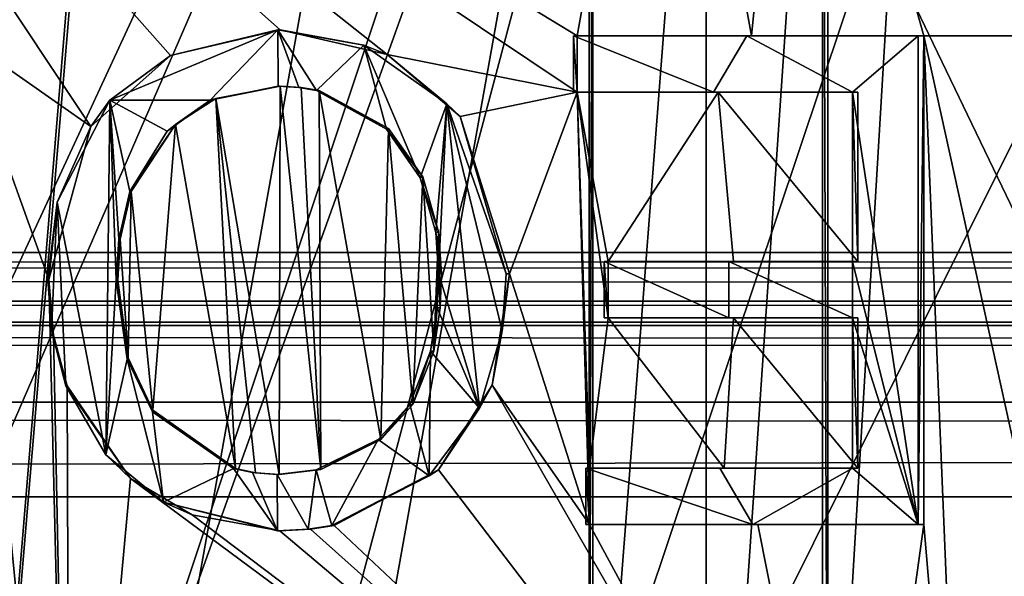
# Model space of a CAD drawing. Header units: millimetres. Extents: x -114 to 114, y -36 to 48.
# Tile 962 of 1056: x -70.18 to -68.17, y 34.84 to 35.98. Entities that reach past the tile are written whole.
import ezdxf

# ---------------------------------------------------------------- set-up
doc = ezdxf.new("R2010")
doc.units = ezdxf.units.MM
doc.header["$LTSCALE"] = 65.185185
for name, color, linetype in [('1', 7, 'CONTINUOUS'), ('1064', 7, 'CONTINUOUS'), ('1073', 7, 'CONTINUOUS'), ('1074', 7, 'CONTINUOUS'), ('1084', 7, 'CONTINUOUS'), ('1108', 7, 'CONTINUOUS'), ('1109', 7, 'CONTINUOUS'), ('1127', 7, 'CONTINUOUS'), ('1131', 7, 'CONTINUOUS'), ('1132', 7, 'CONTINUOUS'), ('1162', 7, 'CONTINUOUS'), ('1192', 7, 'CONTINUOUS'), ('1193', 7, 'CONTINUOUS'), ('1197', 7, 'CONTINUOUS'), ('1209', 7, 'CONTINUOUS'), ('1210', 7, 'CONTINUOUS'), ('1211', 7, 'CONTINUOUS'), ('1249', 7, 'CONTINUOUS'), ('1259', 7, 'CONTINUOUS'), ('1276', 7, 'CONTINUOUS'), ('1287', 7, 'CONTINUOUS'), ('1313', 7, 'CONTINUOUS'), ('1314', 7, 'CONTINUOUS'), ('1316', 7, 'CONTINUOUS'), ('1334', 7, 'CONTINUOUS'), ('1368', 7, 'CONTINUOUS'), ('1370', 7, 'CONTINUOUS'), ('1409', 7, 'CONTINUOUS'), ('1421', 7, 'CONTINUOUS'), ('1440', 7, 'CONTINUOUS'), ('1441', 7, 'CONTINUOUS'), ('1460', 7, 'CONTINUOUS'), ('1714', 7, 'CONTINUOUS'), ('18', 7, 'CONTINUOUS'), ('1921', 7, 'CONTINUOUS'), ('2', 7, 'CONTINUOUS'), ('23', 7, 'CONTINUOUS'), ('308', 7, 'CONTINUOUS'), ('315', 7, 'CONTINUOUS'), ('5', 7, 'CONTINUOUS'), ('933', 7, 'CONTINUOUS'), ('934', 7, 'CONTINUOUS'), ('950', 7, 'CONTINUOUS')]:
    doc.layers.add(name, color=color, linetype=linetype)

msp = doc.modelspace()

# ---------------------------------------------------------------- linework, layer by layer
at = {"layer": '1', "linetype": 'CONTINUOUS'}
for points in [[(-113, 35, 80), (113, 35, 80), (-110.5, 33.5, 80), (-113, 35, 80)], [(-110.5, 33.5, 80), (113, 35, 80), (-54, 33.5, 80), (-110.5, 33.5, 80)]]:
    msp.add_3dface(points, dxfattribs=at)
at = {"layer": '1064', "color": 9, "linetype": 'CONTINUOUS'}
for points in [[(-69.0168, 34.9432, 244.8519), (-69.0247, 34.9432, 244.8127), (-69.0247, 35.0586, 244.8127), (-69.0168, 34.9432, 244.8519)], [(-69.0168, 35.0586, 244.8519), (-69.0168, 34.9432, 244.8519), (-69.0247, 35.0586, 244.8127), (-69.0168, 35.0586, 244.8519)]]:
    msp.add_3dface(points, dxfattribs=at)
at = {"layer": '1073', "color": 9, "linetype": 'CONTINUOUS'}
for points in [[(-69.6537, 35.8407, 244.9118), (-69.7924, 35.8115, 244.9264), (-69.6492, 35.8407, 244.9516), (-69.6537, 35.8407, 244.9118)], [(-69.6492, 35.8407, 244.9516), (-69.7924, 35.8115, 244.9264), (-69.7809, 35.815, 244.9654), (-69.6492, 35.8407, 244.9516)], [(-69.7924, 35.8115, 244.9264), (-69.8806, 35.7487, 244.9342), (-69.8633, 35.762, 244.9729), (-69.7924, 35.8115, 244.9264)], [(-69.7809, 35.815, 244.9654), (-69.7924, 35.8115, 244.9264), (-69.8633, 35.762, 244.9729), (-69.7809, 35.815, 244.9654)], [(-69.9569, 35.6251, 244.9402), (-69.954, 35.6251, 244.9801), (-69.8633, 35.762, 244.9729), (-69.9569, 35.6251, 244.9402)], [(-69.8806, 35.7487, 244.9342), (-69.9569, 35.6251, 244.9402), (-69.8633, 35.762, 244.9729), (-69.8806, 35.7487, 244.9342)]]:
    msp.add_3dface(points, dxfattribs=at)
at = {"layer": '1074', "color": 9, "linetype": 'CONTINUOUS'}
for points in [[(-69.954, 35.6251, 244.9801), (-69.9569, 35.6251, 244.9402), (-69.9795, 35.5277, 244.9418), (-69.954, 35.6251, 244.9801)], [(-69.9767, 35.5277, 244.9817), (-69.954, 35.6251, 244.9801), (-69.9795, 35.5277, 244.9418), (-69.9767, 35.5277, 244.9817)], [(-69.9817, 35.4438, 244.9821), (-69.9767, 35.5277, 244.9817), (-69.9845, 35.4438, 244.9422), (-69.9817, 35.4438, 244.9821)], [(-69.9845, 35.4438, 244.9422), (-69.9767, 35.5277, 244.9817), (-69.9795, 35.5277, 244.9418), (-69.9845, 35.4438, 244.9422)]]:
    msp.add_3dface(points, dxfattribs=at)
at = {"layer": '1084', "color": 9, "linetype": 'CONTINUOUS'}
for points in [[(-68.695, 35.9432, 244.7384), (-69.0497, 35.9432, 244.8177), (-68.7632, 35.8279, 244.755), (-68.695, 35.9432, 244.7384)], [(-68.7632, 35.8279, 244.755), (-69.0497, 35.9432, 244.8177), (-69.0497, 35.8279, 244.8177), (-68.7632, 35.8279, 244.755)], [(-68.4794, 35.8279, 244.6811), (-68.695, 35.9432, 244.7384), (-68.7632, 35.8279, 244.755), (-68.4794, 35.8279, 244.6811)], [(-68.695, 35.9432, 244.7384), (-68.4794, 35.8279, 244.6811), (-68.3447, 35.9432, 244.6419), (-68.695, 35.9432, 244.7384)], [(-68.3447, 35.9432, 244.6419), (-68.4794, 35.8279, 244.6811), (-68.3447, 34.9432, 244.6419), (-68.3447, 35.9432, 244.6419)], [(-68.4794, 35.8279, 244.6811), (-68.4794, 35.4817, 244.6811), (-68.3447, 34.9432, 244.6419), (-68.4794, 35.8279, 244.6811)], [(-68.9872, 35.3663, 244.805), (-68.7322, 35.3663, 244.7475), (-68.9872, 35.4817, 244.805), (-68.9872, 35.3663, 244.805)], [(-68.9872, 35.4817, 244.805), (-68.7322, 35.3663, 244.7475), (-68.7322, 35.4817, 244.7475), (-68.9872, 35.4817, 244.805)], [(-68.4794, 35.3663, 244.6811), (-68.4794, 35.4817, 244.6811), (-68.7322, 35.4817, 244.7475), (-68.4794, 35.3663, 244.6811)], [(-68.7322, 35.3663, 244.7475), (-68.4794, 35.3663, 244.6811), (-68.7322, 35.4817, 244.7475), (-68.7322, 35.3663, 244.7475)], [(-68.3447, 34.9432, 244.6419), (-68.4794, 35.4817, 244.6811), (-68.4794, 35.3663, 244.6811), (-68.3447, 34.9432, 244.6419)], [(-68.4794, 35.0586, 244.6811), (-68.3447, 34.9432, 244.6419), (-68.4794, 35.3663, 244.6811), (-68.4794, 35.0586, 244.6811)], [(-69.0247, 35.0586, 244.8127), (-69.0247, 34.9432, 244.8127), (-68.6827, 34.9432, 244.7353), (-69.0247, 35.0586, 244.8127)], [(-69.0247, 35.0586, 244.8127), (-68.6827, 34.9432, 244.7353), (-68.7508, 35.0586, 244.752), (-69.0247, 35.0586, 244.8127)], [(-68.7508, 35.0586, 244.752), (-68.6827, 34.9432, 244.7353), (-68.4794, 35.0586, 244.6811), (-68.7508, 35.0586, 244.752)], [(-68.6827, 34.9432, 244.7353), (-68.3447, 34.9432, 244.6419), (-68.4794, 35.0586, 244.6811), (-68.6827, 34.9432, 244.7353)]]:
    msp.add_3dface(points, dxfattribs=at)
at = {"layer": '1108', "color": 9, "linetype": 'CONTINUOUS'}
for points in [[(-68.7632, 35.8279, 244.755), (-69.0497, 35.8279, 244.8177), (-69.0419, 35.8279, 244.8569), (-68.7632, 35.8279, 244.755)], [(-68.7539, 35.8279, 244.7939), (-68.7632, 35.8279, 244.755), (-69.0419, 35.8279, 244.8569), (-68.7539, 35.8279, 244.7939)], [(-68.4794, 35.8279, 244.6811), (-68.7632, 35.8279, 244.755), (-68.7539, 35.8279, 244.7939), (-68.4794, 35.8279, 244.6811)], [(-68.4685, 35.8279, 244.7196), (-68.4794, 35.8279, 244.6811), (-68.7539, 35.8279, 244.7939), (-68.4685, 35.8279, 244.7196)]]:
    msp.add_3dface(points, dxfattribs=at)
at = {"layer": '1109', "color": 9, "linetype": 'CONTINUOUS'}
for points in [[(-68.4794, 35.0586, 244.6811), (-68.4794, 35.3663, 244.6811), (-68.4685, 35.0586, 244.7196), (-68.4794, 35.0586, 244.6811)], [(-68.4685, 35.0586, 244.7196), (-68.4794, 35.3663, 244.6811), (-68.4685, 35.3663, 244.7196), (-68.4685, 35.0586, 244.7196)]]:
    msp.add_3dface(points, dxfattribs=at)
at = {"layer": '1127', "color": 9, "linetype": 'CONTINUOUS'}
for points in [[(-68.8649, 36.9321, 244.8196), (-70.9208, 37.086, 244.9882), (-69.0419, 35.9432, 244.8569), (-68.8649, 36.9321, 244.8196)], [(-70.9208, 37.086, 244.9882), (-70.3018, 35.9432, 244.9974), (-70.0368, 35.7576, 244.9857), (-70.9208, 37.086, 244.9882)], [(-70.9208, 37.086, 244.9882), (-69.0419, 35.8279, 244.8569), (-69.0419, 35.9432, 244.8569), (-70.9208, 37.086, 244.9882)], [(-69.0419, 35.8279, 244.8569), (-70.9208, 37.086, 244.9882), (-69.4305, 35.905, 244.9234), (-69.0419, 35.8279, 244.8569)], [(-69.4305, 35.905, 244.9234), (-70.9208, 37.086, 244.9882), (-69.6498, 35.9561, 244.9517), (-69.4305, 35.905, 244.9234)], [(-69.6498, 35.9561, 244.9517), (-70.9208, 37.086, 244.9882), (-69.8737, 35.9031, 244.9738), (-69.6498, 35.9561, 244.9517)], [(-69.8737, 35.9031, 244.9738), (-70.9208, 37.086, 244.9882), (-70.0368, 35.7576, 244.9857), (-69.8737, 35.9031, 244.9738)], [(-68.6854, 35.9432, 244.7772), (-68.8649, 36.9321, 244.8196), (-69.0419, 35.9432, 244.8569), (-68.6854, 35.9432, 244.7772)], [(-68.5947, 36.8697, 244.754), (-68.8649, 36.9321, 244.8196), (-68.6854, 35.9432, 244.7772), (-68.5947, 36.8697, 244.754)], [(-68.3331, 35.9432, 244.6802), (-68.5947, 36.8697, 244.754), (-68.6854, 35.9432, 244.7772), (-68.3331, 35.9432, 244.6802)], [(-68.0952, 36.7103, 244.604), (-68.5947, 36.8697, 244.754), (-68.1133, 35.9432, 244.6101), (-68.0952, 36.7103, 244.604)], [(-68.5947, 36.8697, 244.754), (-68.3331, 35.9432, 244.6802), (-68.1133, 35.9432, 244.6101), (-68.5947, 36.8697, 244.754)], [(-70.3018, 35.9432, 244.9974), (-70.3018, 34.9432, 244.9974), (-70.0792, 33.6858, 244.9882), (-70.3018, 35.9432, 244.9974)], [(-70.3018, 35.9432, 244.9974), (-70.0792, 33.6858, 244.9882), (-70.1225, 35.4448, 244.9905), (-70.3018, 35.9432, 244.9974)], [(-70.0368, 35.7576, 244.9857), (-70.3018, 35.9432, 244.9974), (-70.1225, 35.4448, 244.9905), (-70.0368, 35.7576, 244.9857)], [(-68.2537, 34.0051, 244.6557), (-68.1133, 34.9432, 244.6101), (-68.3331, 35.9432, 244.6802), (-68.2537, 34.0051, 244.6557)], [(-68.3331, 35.9432, 244.6802), (-68.1133, 34.9432, 244.6101), (-68.1133, 35.9432, 244.6101), (-68.3331, 35.9432, 244.6802)], [(-68.3331, 34.9432, 244.6802), (-68.2537, 34.0051, 244.6557), (-68.3331, 35.9432, 244.6802), (-68.3331, 34.9432, 244.6802)], [(-69.2813, 35.7781, 244.9003), (-69.0419, 35.8279, 244.8569), (-69.4305, 35.905, 244.9234), (-69.2813, 35.7781, 244.9003)], [(-69.1805, 35.4565, 244.883), (-69.0419, 35.8279, 244.8569), (-69.2813, 35.7781, 244.9003), (-69.1805, 35.4565, 244.883)], [(-69.1805, 35.4565, 244.883), (-69.0168, 34.9432, 244.8519), (-69.0419, 35.8279, 244.8569), (-69.1805, 35.4565, 244.883)], [(-69.0168, 34.9432, 244.8519), (-69.0168, 35.0586, 244.8519), (-69.0419, 35.8279, 244.8569), (-69.0168, 34.9432, 244.8519)], [(-69.0419, 35.8279, 244.8569), (-69.0168, 35.0586, 244.8519), (-68.9791, 35.3663, 244.8442), (-69.0419, 35.8279, 244.8569)], [(-68.7539, 35.8279, 244.7939), (-69.0419, 35.8279, 244.8569), (-68.9791, 35.4817, 244.8442), (-68.7539, 35.8279, 244.7939)], [(-68.9791, 35.4817, 244.8442), (-69.0419, 35.8279, 244.8569), (-68.9791, 35.3663, 244.8442), (-68.9791, 35.4817, 244.8442)], [(-68.7227, 35.4817, 244.7864), (-68.7539, 35.8279, 244.7939), (-68.9791, 35.4817, 244.8442), (-68.7227, 35.4817, 244.7864)], [(-68.4685, 35.4817, 244.7196), (-68.4685, 35.8279, 244.7196), (-68.7539, 35.8279, 244.7939), (-68.4685, 35.4817, 244.7196)], [(-68.4685, 35.4817, 244.7196), (-68.7539, 35.8279, 244.7939), (-68.7227, 35.4817, 244.7864), (-68.4685, 35.4817, 244.7196)], [(-69.1805, 35.4565, 244.883), (-69.216, 35.2286, 244.8893), (-69.0168, 34.9432, 244.8519), (-69.1805, 35.4565, 244.883)], [(-70.1225, 35.4448, 244.9905), (-70.0792, 33.6858, 244.9882), (-70.1131, 35.3309, 244.99), (-70.1225, 35.4448, 244.9905)], [(-68.9791, 35.3663, 244.8442), (-69.0168, 35.0586, 244.8519), (-68.7414, 35.0586, 244.7909), (-68.9791, 35.3663, 244.8442)], [(-68.7227, 35.3663, 244.7864), (-68.9791, 35.3663, 244.8442), (-68.7414, 35.0586, 244.7909), (-68.7227, 35.3663, 244.7864)], [(-68.4685, 35.0586, 244.7196), (-68.7227, 35.3663, 244.7864), (-68.7414, 35.0586, 244.7909), (-68.4685, 35.0586, 244.7196)], [(-68.4685, 35.0586, 244.7196), (-68.4685, 35.3663, 244.7196), (-68.7227, 35.3663, 244.7864), (-68.4685, 35.0586, 244.7196)], [(-70.1131, 35.3309, 244.99), (-70.0792, 33.6858, 244.9882), (-70.0853, 35.2269, 244.9885), (-70.1131, 35.3309, 244.99)], [(-70.0853, 35.2269, 244.9885), (-70.0792, 33.6858, 244.9882), (-69.9552, 35.0373, 244.9802), (-70.0853, 35.2269, 244.9885)], [(-69.216, 35.2286, 244.8893), (-69.3255, 35.0553, 244.9075), (-68.4733, 33.9375, 244.721), (-69.216, 35.2286, 244.8893)], [(-69.0168, 34.9432, 244.8519), (-69.216, 35.2286, 244.8893), (-68.4733, 33.9375, 244.721), (-69.0168, 34.9432, 244.8519)], [(-69.3255, 35.0553, 244.9075), (-69.5389, 34.9417, 244.9382), (-68.4733, 33.9375, 244.721), (-69.3255, 35.0553, 244.9075)], [(-71.2237, 34.9432, 244.965), (-70.0792, 33.6858, 244.9882), (-70.9779, 35.0363, 244.9848), (-71.2237, 34.9432, 244.965)], [(-70.9779, 35.0363, 244.9848), (-70.0792, 33.6858, 244.9882), (-70.9128, 34.9839, 244.9886), (-70.9779, 35.0363, 244.9848)], [(-70.0792, 33.6858, 244.9882), (-68.4733, 33.9375, 244.721), (-69.9552, 35.0373, 244.9802), (-70.0792, 33.6858, 244.9882)], [(-69.9552, 35.0373, 244.9802), (-68.4733, 33.9375, 244.721), (-69.8296, 34.9629, 244.97), (-69.9552, 35.0373, 244.9802)], [(-70.0792, 33.6858, 244.9882), (-70.8173, 34.9527, 244.9933), (-70.9128, 34.9839, 244.9886), (-70.0792, 33.6858, 244.9882)], [(-70.7419, 34.9449, 244.9961), (-70.8173, 34.9527, 244.9933), (-70.0792, 33.6858, 244.9882), (-70.7419, 34.9449, 244.9961)], [(-68.4733, 33.9375, 244.721), (-69.6504, 34.9304, 244.9517), (-69.8296, 34.9629, 244.97), (-68.4733, 33.9375, 244.721)], [(-72.1347, 34.9432, 244.8197), (-72.1351, 33.8397, 244.8196), (-70.0792, 33.6858, 244.9882), (-72.1347, 34.9432, 244.8197)], [(-72.1347, 34.9432, 244.8197), (-70.0792, 33.6858, 244.9882), (-71.9214, 34.9432, 244.8641), (-72.1347, 34.9432, 244.8197)], [(-71.9214, 34.9432, 244.8641), (-70.0792, 33.6858, 244.9882), (-71.5737, 34.9432, 244.9227), (-71.9214, 34.9432, 244.8641)], [(-71.5737, 34.9432, 244.9227), (-70.0792, 33.6858, 244.9882), (-71.2237, 34.9432, 244.965), (-71.5737, 34.9432, 244.9227)], [(-70.6692, 34.9432, 244.9981), (-70.7419, 34.9449, 244.9961), (-70.0792, 33.6858, 244.9882), (-70.6692, 34.9432, 244.9981)], [(-70.6692, 34.9432, 244.9981), (-70.0792, 33.6858, 244.9882), (-70.4855, 34.9432, 245), (-70.6692, 34.9432, 244.9981)], [(-70.0792, 33.6858, 244.9882), (-70.3018, 34.9432, 244.9974), (-70.4855, 34.9432, 245), (-70.0792, 33.6858, 244.9882)], [(-69.5877, 34.9341, 244.9443), (-69.6504, 34.9304, 244.9517), (-68.4733, 33.9375, 244.721), (-69.5877, 34.9341, 244.9443)], [(-69.5389, 34.9417, 244.9382), (-69.5877, 34.9341, 244.9443), (-68.4733, 33.9375, 244.721), (-69.5389, 34.9417, 244.9382)], [(-69.0168, 34.9432, 244.8519), (-68.4733, 33.9375, 244.721), (-68.6729, 34.9432, 244.7741), (-69.0168, 34.9432, 244.8519)], [(-68.6729, 34.9432, 244.7741), (-68.4733, 33.9375, 244.721), (-68.3331, 34.9432, 244.6802), (-68.6729, 34.9432, 244.7741)], [(-68.4733, 33.9375, 244.721), (-68.2537, 34.0051, 244.6557), (-68.3331, 34.9432, 244.6802), (-68.4733, 33.9375, 244.721)], [(-68.1133, 34.9432, 244.6101), (-68.2537, 34.0051, 244.6557), (-68.0943, 34.0616, 244.6037), (-68.1133, 34.9432, 244.6101)]]:
    msp.add_3dface(points, dxfattribs=at)
at = {"layer": '1131', "color": 9, "linetype": 'CONTINUOUS'}
for points in [[(-69.575, 35.8319, 244.9024), (-69.57, 35.8319, 244.9421), (-69.428, 35.7536, 244.923), (-69.575, 35.8319, 244.9024)], [(-69.4322, 35.7522, 244.8832), (-69.575, 35.8319, 244.9024), (-69.428, 35.7536, 244.923), (-69.4322, 35.7522, 244.8832)], [(-69.3578, 35.6549, 244.9125), (-69.4322, 35.7522, 244.8832), (-69.428, 35.7536, 244.923), (-69.3578, 35.6549, 244.9125)], [(-69.3629, 35.6527, 244.8728), (-69.4322, 35.7522, 244.8832), (-69.3578, 35.6549, 244.9125), (-69.3629, 35.6527, 244.8728)], [(-69.3255, 35.5427, 244.9075), (-69.3629, 35.6527, 244.8728), (-69.3578, 35.6549, 244.9125), (-69.3255, 35.5427, 244.9075)], [(-69.3315, 35.5407, 244.8679), (-69.3629, 35.6527, 244.8728), (-69.3255, 35.5427, 244.9075), (-69.3315, 35.5407, 244.8679)], [(-69.3195, 35.4581, 244.9065), (-69.3315, 35.5407, 244.8679), (-69.3255, 35.5427, 244.9075), (-69.3195, 35.4581, 244.9065)], [(-69.3258, 35.4581, 244.867), (-69.3315, 35.5407, 244.8679), (-69.3195, 35.4581, 244.9065), (-69.3258, 35.4581, 244.867)]]:
    msp.add_3dface(points, dxfattribs=at)
at = {"layer": '1132', "color": 9, "linetype": 'CONTINUOUS'}
for points in [[(-69.6537, 35.8407, 244.9118), (-69.6492, 35.8407, 244.9516), (-69.6062, 35.838, 244.9465), (-69.6537, 35.8407, 244.9118)], [(-69.6537, 35.8407, 244.9118), (-69.6062, 35.838, 244.9465), (-69.611, 35.838, 244.9068), (-69.6537, 35.8407, 244.9118)], [(-69.57, 35.8319, 244.9421), (-69.575, 35.8319, 244.9024), (-69.611, 35.838, 244.9068), (-69.57, 35.8319, 244.9421)], [(-69.6062, 35.838, 244.9465), (-69.57, 35.8319, 244.9421), (-69.611, 35.838, 244.9068), (-69.6062, 35.838, 244.9465)]]:
    msp.add_3dface(points, dxfattribs=at)
at = {"layer": '1162', "color": 9, "linetype": 'CONTINUOUS'}
for points in [[(-68.3447, 35.9432, 244.6419), (-68.3447, 34.9432, 244.6419), (-68.3331, 35.9432, 244.6802), (-68.3447, 35.9432, 244.6419)], [(-68.3447, 34.9432, 244.6419), (-68.3331, 34.9432, 244.6802), (-68.3331, 35.9432, 244.6802), (-68.3447, 34.9432, 244.6419)]]:
    msp.add_3dface(points, dxfattribs=at)
at = {"layer": '1192', "color": 9, "linetype": 'CONTINUOUS'}
for points in [[(-69.9817, 35.4438, 244.9821), (-69.9845, 35.4438, 244.9422), (-69.9623, 35.2816, 244.9406), (-69.9817, 35.4438, 244.9821)], [(-69.9817, 35.4438, 244.9821), (-69.9623, 35.2816, 244.9406), (-69.9603, 35.2846, 244.9806), (-69.9817, 35.4438, 244.9821)], [(-69.9603, 35.2846, 244.9806), (-69.9623, 35.2816, 244.9406), (-69.9098, 35.1776, 244.9767), (-69.9603, 35.2846, 244.9806)], [(-69.9623, 35.2816, 244.9406), (-69.9104, 35.1741, 244.9367), (-69.9098, 35.1776, 244.9767), (-69.9623, 35.2816, 244.9406)], [(-69.9104, 35.1741, 244.9367), (-69.7451, 35.0579, 244.9217), (-69.9098, 35.1776, 244.9767), (-69.9104, 35.1741, 244.9367)], [(-69.7451, 35.0579, 244.9217), (-69.741, 35.0579, 244.9615), (-69.9098, 35.1776, 244.9767), (-69.7451, 35.0579, 244.9217)]]:
    msp.add_3dface(points, dxfattribs=at)
at = {"layer": '1193', "color": 9, "linetype": 'CONTINUOUS'}
for points in [[(-69.741, 35.0579, 244.9615), (-69.7451, 35.0579, 244.9217), (-69.7061, 35.0496, 244.9176), (-69.741, 35.0579, 244.9615)], [(-69.7002, 35.0494, 244.9572), (-69.741, 35.0579, 244.9615), (-69.7061, 35.0496, 244.9176), (-69.7002, 35.0494, 244.9572)], [(-69.6557, 35.0458, 244.9121), (-69.7002, 35.0494, 244.9572), (-69.7061, 35.0496, 244.9176), (-69.6557, 35.0458, 244.9121)], [(-69.6512, 35.0458, 244.9518), (-69.7002, 35.0494, 244.9572), (-69.6557, 35.0458, 244.9121), (-69.6512, 35.0458, 244.9518)]]:
    msp.add_3dface(points, dxfattribs=at)
at = {"layer": '1197', "color": 9, "linetype": 'CONTINUOUS'}
for points in [[(-68.7322, 35.3663, 244.7475), (-68.9872, 35.3663, 244.805), (-68.9791, 35.3663, 244.8442), (-68.7322, 35.3663, 244.7475)], [(-68.7322, 35.3663, 244.7475), (-68.9791, 35.3663, 244.8442), (-68.7227, 35.3663, 244.7864), (-68.7322, 35.3663, 244.7475)], [(-68.4794, 35.3663, 244.6811), (-68.7322, 35.3663, 244.7475), (-68.7227, 35.3663, 244.7864), (-68.4794, 35.3663, 244.6811)], [(-68.4685, 35.3663, 244.7196), (-68.4794, 35.3663, 244.6811), (-68.7227, 35.3663, 244.7864), (-68.4685, 35.3663, 244.7196)]]:
    msp.add_3dface(points, dxfattribs=at)
at = {"layer": '1209', "color": 9, "linetype": 'CONTINUOUS'}
for points in [[(-69.5756, 35.055, 244.9025), (-69.449, 35.1176, 244.8856), (-69.5664, 35.056, 244.9417), (-69.5756, 35.055, 244.9025)], [(-69.449, 35.1176, 244.8856), (-69.4434, 35.1176, 244.9252), (-69.5664, 35.056, 244.9417), (-69.449, 35.1176, 244.8856)], [(-69.6512, 35.0458, 244.9518), (-69.6557, 35.0458, 244.9121), (-69.5756, 35.055, 244.9025), (-69.6512, 35.0458, 244.9518)], [(-69.6512, 35.0458, 244.9518), (-69.5756, 35.055, 244.9025), (-69.5664, 35.056, 244.9417), (-69.6512, 35.0458, 244.9518)]]:
    msp.add_3dface(points, dxfattribs=at)
at = {"layer": '1210', "color": 9, "linetype": 'CONTINUOUS'}
for points in [[(-69.3419, 35.2981, 244.8696), (-69.3785, 35.1891, 244.9157), (-69.3845, 35.189, 244.8761), (-69.3419, 35.2981, 244.8696)], [(-69.3356, 35.2981, 244.9091), (-69.3785, 35.1891, 244.9157), (-69.3419, 35.2981, 244.8696), (-69.3356, 35.2981, 244.9091)], [(-69.4434, 35.1176, 244.9252), (-69.449, 35.1176, 244.8856), (-69.3845, 35.189, 244.8761), (-69.4434, 35.1176, 244.9252)], [(-69.3785, 35.1891, 244.9157), (-69.4434, 35.1176, 244.9252), (-69.3845, 35.189, 244.8761), (-69.3785, 35.1891, 244.9157)]]:
    msp.add_3dface(points, dxfattribs=at)
at = {"layer": '1211', "color": 9, "linetype": 'CONTINUOUS'}
for points in [[(-69.3258, 35.4581, 244.867), (-69.3223, 35.387, 244.907), (-69.3286, 35.387, 244.8675), (-69.3258, 35.4581, 244.867)], [(-69.3258, 35.4581, 244.867), (-69.3195, 35.4581, 244.9065), (-69.3223, 35.387, 244.907), (-69.3258, 35.4581, 244.867)], [(-69.3356, 35.2981, 244.9091), (-69.3419, 35.2981, 244.8696), (-69.3286, 35.387, 244.8675), (-69.3356, 35.2981, 244.9091)], [(-69.3223, 35.387, 244.907), (-69.3356, 35.2981, 244.9091), (-69.3286, 35.387, 244.8675), (-69.3223, 35.387, 244.907)]]:
    msp.add_3dface(points, dxfattribs=at)
at = {"layer": '1249', "color": 9, "linetype": 'CONTINUOUS'}
for points in [[(-69.6498, 35.9561, 244.9517), (-69.6543, 35.9561, 244.9119), (-69.4785, 35.9242, 244.8897), (-69.6498, 35.9561, 244.9517)], [(-69.4305, 35.905, 244.9234), (-69.6498, 35.9561, 244.9517), (-69.4785, 35.9242, 244.8897), (-69.4305, 35.905, 244.9234)], [(-69.3085, 35.8041, 244.8642), (-69.4305, 35.905, 244.9234), (-69.4785, 35.9242, 244.8897), (-69.3085, 35.8041, 244.8642)], [(-69.2813, 35.7781, 244.9003), (-69.4305, 35.905, 244.9234), (-69.3085, 35.8041, 244.8642), (-69.2813, 35.7781, 244.9003)], [(-69.1875, 35.4565, 244.8436), (-69.2813, 35.7781, 244.9003), (-69.3085, 35.8041, 244.8642), (-69.1875, 35.4565, 244.8436)], [(-69.1875, 35.4565, 244.8436), (-69.1805, 35.4565, 244.883), (-69.2813, 35.7781, 244.9003), (-69.1875, 35.4565, 244.8436)]]:
    msp.add_3dface(points, dxfattribs=at)
at = {"layer": '1259', "color": 9, "linetype": 'CONTINUOUS'}
for points in [[(-68.7782, 33.575, 230.2414), (-69.0179, 33.9788, 230.1887), (-68.7782, 37.075, 230.2414), (-68.7782, 33.575, 230.2414)], [(-69.0179, 33.9788, 230.1887), (-69.0179, 37.075, 230.1887), (-68.7782, 37.075, 230.2414), (-69.0179, 33.9788, 230.1887)], [(-68.7782, 33.575, 230.2414), (-68.7782, 37.075, 230.2414), (-68.5403, 37.075, 230.302), (-68.7782, 33.575, 230.2414)], [(-68.7782, 33.575, 230.2414), (-68.5403, 37.075, 230.302), (-68.5403, 33.9788, 230.302), (-68.7782, 33.575, 230.2414)]]:
    msp.add_3dface(points, dxfattribs=at)
at = {"layer": '1276', "color": 9, "linetype": 'CONTINUOUS'}
for points in [[(-69.7924, 35.8115, 244.9264), (-69.6543, 35.9561, 244.9119), (-69.9977, 35.812, 244.9431), (-69.7924, 35.8115, 244.9264)], [(-69.7924, 35.8115, 244.9264), (-69.6537, 35.8407, 244.9118), (-69.6543, 35.9561, 244.9119), (-69.7924, 35.8115, 244.9264)], [(-69.6537, 35.8407, 244.9118), (-69.611, 35.838, 244.9068), (-69.6543, 35.9561, 244.9119), (-69.6537, 35.8407, 244.9118)], [(-69.611, 35.838, 244.9068), (-69.575, 35.8319, 244.9024), (-69.6543, 35.9561, 244.9119), (-69.611, 35.838, 244.9068)], [(-69.6543, 35.9561, 244.9119), (-69.575, 35.8319, 244.9024), (-69.4785, 35.9242, 244.8897), (-69.6543, 35.9561, 244.9119)], [(-69.575, 35.8319, 244.9024), (-69.4322, 35.7522, 244.8832), (-69.4785, 35.9242, 244.8897), (-69.575, 35.8319, 244.9024)], [(-69.4322, 35.7522, 244.8832), (-69.3629, 35.6527, 244.8728), (-69.4785, 35.9242, 244.8897), (-69.4322, 35.7522, 244.8832)], [(-69.3629, 35.6527, 244.8728), (-69.3085, 35.8041, 244.8642), (-69.4785, 35.9242, 244.8897), (-69.3629, 35.6527, 244.8728)], [(-69.9977, 35.812, 244.9431), (-70.1057, 35.603, 244.9496), (-70.0062, 35.0857, 244.9436), (-69.9977, 35.812, 244.9431)], [(-69.9845, 35.4438, 244.9422), (-69.9977, 35.812, 244.9431), (-70.0062, 35.0857, 244.9436), (-69.9845, 35.4438, 244.9422)], [(-69.9569, 35.6251, 244.9402), (-69.8806, 35.7487, 244.9342), (-69.9977, 35.812, 244.9431), (-69.9569, 35.6251, 244.9402)], [(-69.9795, 35.5277, 244.9418), (-69.9569, 35.6251, 244.9402), (-69.9977, 35.812, 244.9431), (-69.9795, 35.5277, 244.9418)], [(-69.8806, 35.7487, 244.9342), (-69.7924, 35.8115, 244.9264), (-69.9977, 35.812, 244.9431), (-69.8806, 35.7487, 244.9342)], [(-69.9845, 35.4438, 244.9422), (-69.9795, 35.5277, 244.9418), (-69.9977, 35.812, 244.9431), (-69.9845, 35.4438, 244.9422)], [(-69.3629, 35.6527, 244.8728), (-69.3315, 35.5407, 244.8679), (-69.3085, 35.8041, 244.8642), (-69.3629, 35.6527, 244.8728)], [(-69.3315, 35.5407, 244.8679), (-69.3258, 35.4581, 244.867), (-69.3085, 35.8041, 244.8642), (-69.3315, 35.5407, 244.8679)], [(-69.3258, 35.4581, 244.867), (-69.2422, 35.1818, 244.8532), (-69.3085, 35.8041, 244.8642), (-69.3258, 35.4581, 244.867)], [(-69.2422, 35.1818, 244.8532), (-69.1956, 35.3397, 244.8451), (-69.3085, 35.8041, 244.8642), (-69.2422, 35.1818, 244.8532)], [(-69.1956, 35.3397, 244.8451), (-69.1875, 35.4565, 244.8436), (-69.3085, 35.8041, 244.8642), (-69.1956, 35.3397, 244.8451)], [(-70.1245, 35.4448, 244.9505), (-70.1167, 35.3405, 244.9501), (-70.1057, 35.603, 244.9496), (-70.1245, 35.4448, 244.9505)], [(-70.1167, 35.3405, 244.9501), (-70.0875, 35.2269, 244.9486), (-70.1057, 35.603, 244.9496), (-70.1167, 35.3405, 244.9501)], [(-70.1057, 35.603, 244.9496), (-70.0875, 35.2269, 244.9486), (-70.0062, 35.0857, 244.9436), (-70.1057, 35.603, 244.9496)], [(-69.2422, 35.1818, 244.8532), (-69.3258, 35.4581, 244.867), (-69.3286, 35.387, 244.8675), (-69.2422, 35.1818, 244.8532)], [(-69.9623, 35.2816, 244.9406), (-69.9845, 35.4438, 244.9422), (-70.0062, 35.0857, 244.9436), (-69.9623, 35.2816, 244.9406)], [(-69.3419, 35.2981, 244.8696), (-69.2422, 35.1818, 244.8532), (-69.3286, 35.387, 244.8675), (-69.3419, 35.2981, 244.8696)], [(-69.3445, 35.0432, 244.87), (-69.3419, 35.2981, 244.8696), (-69.3845, 35.189, 244.8761), (-69.3445, 35.0432, 244.87)], [(-69.3445, 35.0432, 244.87), (-69.2422, 35.1818, 244.8532), (-69.3419, 35.2981, 244.8696), (-69.3445, 35.0432, 244.87)], [(-69.8883, 34.989, 244.9349), (-69.9623, 35.2816, 244.9406), (-70.0062, 35.0857, 244.9436), (-69.8883, 34.989, 244.9349)], [(-69.9104, 35.1741, 244.9367), (-69.9623, 35.2816, 244.9406), (-69.8883, 34.989, 244.9349), (-69.9104, 35.1741, 244.9367)], [(-69.7451, 35.0579, 244.9217), (-69.9104, 35.1741, 244.9367), (-69.8883, 34.989, 244.9349), (-69.7451, 35.0579, 244.9217)], [(-69.449, 35.1176, 244.8856), (-69.3445, 35.0432, 244.87), (-69.3845, 35.189, 244.8761), (-69.449, 35.1176, 244.8856)], [(-69.544, 34.9417, 244.8985), (-69.449, 35.1176, 244.8856), (-69.5756, 35.055, 244.9025), (-69.544, 34.9417, 244.8985)], [(-69.544, 34.9417, 244.8985), (-69.3445, 35.0432, 244.87), (-69.449, 35.1176, 244.8856), (-69.544, 34.9417, 244.8985)], [(-69.6549, 34.9304, 244.912), (-69.7451, 35.0579, 244.9217), (-69.8883, 34.989, 244.9349), (-69.6549, 34.9304, 244.912)], [(-69.7451, 35.0579, 244.9217), (-69.6549, 34.9304, 244.912), (-69.7061, 35.0496, 244.9176), (-69.7451, 35.0579, 244.9217)], [(-69.6557, 35.0458, 244.9121), (-69.5925, 34.9341, 244.9046), (-69.5756, 35.055, 244.9025), (-69.6557, 35.0458, 244.9121)], [(-69.5925, 34.9341, 244.9046), (-69.544, 34.9417, 244.8985), (-69.5756, 35.055, 244.9025), (-69.5925, 34.9341, 244.9046)], [(-69.6549, 34.9304, 244.912), (-69.6557, 35.0458, 244.9121), (-69.7061, 35.0496, 244.9176), (-69.6549, 34.9304, 244.912)], [(-69.6549, 34.9304, 244.912), (-69.5925, 34.9341, 244.9046), (-69.6557, 35.0458, 244.9121), (-69.6549, 34.9304, 244.912)]]:
    msp.add_3dface(points, dxfattribs=at)
at = {"layer": '1287', "color": 9, "linetype": 'CONTINUOUS'}
for points in [[(-69.6492, 35.8407, 244.9516), (-69.7809, 35.815, 244.9654), (-69.6512, 35.0458, 244.9518), (-69.6492, 35.8407, 244.9516)], [(-69.6492, 35.8407, 244.9516), (-69.6512, 35.0458, 244.9518), (-69.5664, 35.056, 244.9417), (-69.6492, 35.8407, 244.9516)], [(-69.6062, 35.838, 244.9465), (-69.6492, 35.8407, 244.9516), (-69.5664, 35.056, 244.9417), (-69.6062, 35.838, 244.9465)], [(-69.57, 35.8319, 244.9421), (-69.6062, 35.838, 244.9465), (-69.5664, 35.056, 244.9417), (-69.57, 35.8319, 244.9421)], [(-69.428, 35.7536, 244.923), (-69.57, 35.8319, 244.9421), (-69.4434, 35.1176, 244.9252), (-69.428, 35.7536, 244.923)], [(-69.4434, 35.1176, 244.9252), (-69.57, 35.8319, 244.9421), (-69.5664, 35.056, 244.9417), (-69.4434, 35.1176, 244.9252)], [(-69.7809, 35.815, 244.9654), (-69.8633, 35.762, 244.9729), (-69.741, 35.0579, 244.9615), (-69.7809, 35.815, 244.9654)], [(-69.7809, 35.815, 244.9654), (-69.741, 35.0579, 244.9615), (-69.7002, 35.0494, 244.9572), (-69.7809, 35.815, 244.9654)], [(-69.7809, 35.815, 244.9654), (-69.7002, 35.0494, 244.9572), (-69.6512, 35.0458, 244.9518), (-69.7809, 35.815, 244.9654)], [(-69.8633, 35.762, 244.9729), (-69.954, 35.6251, 244.9801), (-69.9098, 35.1776, 244.9767), (-69.8633, 35.762, 244.9729)], [(-69.741, 35.0579, 244.9615), (-69.8633, 35.762, 244.9729), (-69.9098, 35.1776, 244.9767), (-69.741, 35.0579, 244.9615)], [(-69.428, 35.7536, 244.923), (-69.4434, 35.1176, 244.9252), (-69.3785, 35.1891, 244.9157), (-69.428, 35.7536, 244.923)], [(-69.3578, 35.6549, 244.9125), (-69.428, 35.7536, 244.923), (-69.3785, 35.1891, 244.9157), (-69.3578, 35.6549, 244.9125)], [(-69.3578, 35.6549, 244.9125), (-69.3785, 35.1891, 244.9157), (-69.3356, 35.2981, 244.9091), (-69.3578, 35.6549, 244.9125)], [(-69.3255, 35.5427, 244.9075), (-69.3578, 35.6549, 244.9125), (-69.3356, 35.2981, 244.9091), (-69.3255, 35.5427, 244.9075)], [(-69.954, 35.6251, 244.9801), (-69.9767, 35.5277, 244.9817), (-69.9603, 35.2846, 244.9806), (-69.954, 35.6251, 244.9801)], [(-69.954, 35.6251, 244.9801), (-69.9603, 35.2846, 244.9806), (-69.9098, 35.1776, 244.9767), (-69.954, 35.6251, 244.9801)], [(-69.3255, 35.5427, 244.9075), (-69.3356, 35.2981, 244.9091), (-69.3223, 35.387, 244.907), (-69.3255, 35.5427, 244.9075)], [(-69.3195, 35.4581, 244.9065), (-69.3255, 35.5427, 244.9075), (-69.3223, 35.387, 244.907), (-69.3195, 35.4581, 244.9065)], [(-69.9767, 35.5277, 244.9817), (-69.9817, 35.4438, 244.9821), (-69.9603, 35.2846, 244.9806), (-69.9767, 35.5277, 244.9817)]]:
    msp.add_3dface(points, dxfattribs=at)
at = {"layer": '1313', "color": 9, "linetype": 'CONTINUOUS'}
for points in [[(-68.9872, 35.3663, 244.805), (-68.9872, 35.4817, 244.805), (-68.9791, 35.3663, 244.8442), (-68.9872, 35.3663, 244.805)], [(-68.9872, 35.4817, 244.805), (-68.9791, 35.4817, 244.8442), (-68.9791, 35.3663, 244.8442), (-68.9872, 35.4817, 244.805)]]:
    msp.add_3dface(points, dxfattribs=at)
at = {"layer": '1314', "color": 9, "linetype": 'CONTINUOUS'}
for points in [[(-68.5403, 37.075, 230.302), (-68.5298, 37.075, 230.2634), (-68.5298, 33.9788, 230.2634), (-68.5403, 37.075, 230.302)], [(-68.5403, 33.9788, 230.302), (-68.5403, 37.075, 230.302), (-68.5298, 33.9788, 230.2634), (-68.5403, 33.9788, 230.302)]]:
    msp.add_3dface(points, dxfattribs=at)
at = {"layer": '1316', "color": 9, "linetype": 'CONTINUOUS'}
for points in [[(-69.0168, 35.0586, 244.8519), (-69.0247, 35.0586, 244.8127), (-68.7508, 35.0586, 244.752), (-69.0168, 35.0586, 244.8519)], [(-69.0168, 35.0586, 244.8519), (-68.7508, 35.0586, 244.752), (-68.7414, 35.0586, 244.7909), (-69.0168, 35.0586, 244.8519)], [(-68.7508, 35.0586, 244.752), (-68.4794, 35.0586, 244.6811), (-68.7414, 35.0586, 244.7909), (-68.7508, 35.0586, 244.752)], [(-68.4794, 35.0586, 244.6811), (-68.4685, 35.0586, 244.7196), (-68.7414, 35.0586, 244.7909), (-68.4794, 35.0586, 244.6811)]]:
    msp.add_3dface(points, dxfattribs=at)
at = {"layer": '1334', "color": 9, "linetype": 'CONTINUOUS'}
for points in [[(-69.0497, 35.9432, 244.8177), (-68.695, 35.9432, 244.7384), (-69.0419, 35.9432, 244.8569), (-69.0497, 35.9432, 244.8177)], [(-68.695, 35.9432, 244.7384), (-68.6854, 35.9432, 244.7772), (-69.0419, 35.9432, 244.8569), (-68.695, 35.9432, 244.7384)], [(-68.695, 35.9432, 244.7384), (-68.3447, 35.9432, 244.6419), (-68.6854, 35.9432, 244.7772), (-68.695, 35.9432, 244.7384)], [(-68.3447, 35.9432, 244.6419), (-68.3331, 35.9432, 244.6802), (-68.6854, 35.9432, 244.7772), (-68.3447, 35.9432, 244.6419)]]:
    msp.add_3dface(points, dxfattribs=at)
at = {"layer": '1368', "color": 9, "linetype": 'CONTINUOUS'}
for points in [[(-68.9872, 35.4817, 244.805), (-68.7322, 35.4817, 244.7475), (-68.9791, 35.4817, 244.8442), (-68.9872, 35.4817, 244.805)], [(-68.7322, 35.4817, 244.7475), (-68.7227, 35.4817, 244.7864), (-68.9791, 35.4817, 244.8442), (-68.7322, 35.4817, 244.7475)], [(-68.7322, 35.4817, 244.7475), (-68.4794, 35.4817, 244.6811), (-68.7227, 35.4817, 244.7864), (-68.7322, 35.4817, 244.7475)], [(-68.4794, 35.4817, 244.6811), (-68.4685, 35.4817, 244.7196), (-68.7227, 35.4817, 244.7864), (-68.4794, 35.4817, 244.6811)]]:
    msp.add_3dface(points, dxfattribs=at)
at = {"layer": '1370', "color": 9, "linetype": 'CONTINUOUS'}
for points in [[(-69.6543, 35.9561, 244.9119), (-69.8737, 35.9031, 244.9738), (-69.9977, 35.812, 244.9431), (-69.6543, 35.9561, 244.9119)], [(-69.6498, 35.9561, 244.9517), (-69.8737, 35.9031, 244.9738), (-69.6543, 35.9561, 244.9119), (-69.6498, 35.9561, 244.9517)], [(-69.8737, 35.9031, 244.9738), (-70.0368, 35.7576, 244.9857), (-69.9977, 35.812, 244.9431), (-69.8737, 35.9031, 244.9738)], [(-70.0368, 35.7576, 244.9857), (-70.1057, 35.603, 244.9496), (-69.9977, 35.812, 244.9431), (-70.0368, 35.7576, 244.9857)], [(-70.0368, 35.7576, 244.9857), (-70.1225, 35.4448, 244.9905), (-70.1057, 35.603, 244.9496), (-70.0368, 35.7576, 244.9857)], [(-70.1225, 35.4448, 244.9905), (-70.1245, 35.4448, 244.9505), (-70.1057, 35.603, 244.9496), (-70.1225, 35.4448, 244.9905)]]:
    msp.add_3dface(points, dxfattribs=at)
at = {"layer": '1409', "color": 9, "linetype": 'CONTINUOUS'}
for points in [[(-69.0247, 34.9432, 244.8127), (-69.0168, 34.9432, 244.8519), (-68.6827, 34.9432, 244.7353), (-69.0247, 34.9432, 244.8127)], [(-68.6827, 34.9432, 244.7353), (-69.0168, 34.9432, 244.8519), (-68.6729, 34.9432, 244.7741), (-68.6827, 34.9432, 244.7353)], [(-68.3447, 34.9432, 244.6419), (-68.6827, 34.9432, 244.7353), (-68.6729, 34.9432, 244.7741), (-68.3447, 34.9432, 244.6419)], [(-68.3447, 34.9432, 244.6419), (-68.6729, 34.9432, 244.7741), (-68.3331, 34.9432, 244.6802), (-68.3447, 34.9432, 244.6419)]]:
    msp.add_3dface(points, dxfattribs=at)
at = {"layer": '1421', "color": 9, "linetype": 'CONTINUOUS'}
for points in [[(-69.0179, 33.9788, 230.1887), (-69.01, 33.9788, 230.1495), (-69.01, 37.075, 230.1495), (-69.0179, 33.9788, 230.1887)], [(-69.0179, 33.9788, 230.1887), (-69.01, 37.075, 230.1495), (-69.0179, 37.075, 230.1887), (-69.0179, 33.9788, 230.1887)]]:
    msp.add_3dface(points, dxfattribs=at)
at = {"layer": '1440', "color": 9, "linetype": 'CONTINUOUS'}
for points in [[(-70.0853, 35.2269, 244.9885), (-69.9552, 35.0373, 244.9802), (-70.0875, 35.2269, 244.9486), (-70.0853, 35.2269, 244.9885)], [(-70.0875, 35.2269, 244.9486), (-69.9552, 35.0373, 244.9802), (-70.0062, 35.0857, 244.9436), (-70.0875, 35.2269, 244.9486)], [(-69.9552, 35.0373, 244.9802), (-69.8883, 34.989, 244.9349), (-70.0062, 35.0857, 244.9436), (-69.9552, 35.0373, 244.9802)], [(-69.9552, 35.0373, 244.9802), (-69.8296, 34.9629, 244.97), (-69.8883, 34.989, 244.9349), (-69.9552, 35.0373, 244.9802)], [(-69.6504, 34.9304, 244.9517), (-69.6549, 34.9304, 244.912), (-69.8883, 34.989, 244.9349), (-69.6504, 34.9304, 244.9517)], [(-69.8296, 34.9629, 244.97), (-69.6504, 34.9304, 244.9517), (-69.8883, 34.989, 244.9349), (-69.8296, 34.9629, 244.97)]]:
    msp.add_3dface(points, dxfattribs=at)
at = {"layer": '1441', "color": 9, "linetype": 'CONTINUOUS'}
for points in [[(-70.1225, 35.4448, 244.9905), (-70.1131, 35.3309, 244.99), (-70.1245, 35.4448, 244.9505), (-70.1225, 35.4448, 244.9905)], [(-70.1131, 35.3309, 244.99), (-70.1167, 35.3405, 244.9501), (-70.1245, 35.4448, 244.9505), (-70.1131, 35.3309, 244.99)], [(-70.1131, 35.3309, 244.99), (-70.0853, 35.2269, 244.9885), (-70.1167, 35.3405, 244.9501), (-70.1131, 35.3309, 244.99)], [(-70.0853, 35.2269, 244.9885), (-70.0875, 35.2269, 244.9486), (-70.1167, 35.3405, 244.9501), (-70.0853, 35.2269, 244.9885)]]:
    msp.add_3dface(points, dxfattribs=at)
at = {"layer": '1460', "color": 9, "linetype": 'CONTINUOUS'}
for points in [[(-69.0497, 35.8279, 244.8177), (-69.0497, 35.9432, 244.8177), (-69.0419, 35.8279, 244.8569), (-69.0497, 35.8279, 244.8177)], [(-69.0419, 35.8279, 244.8569), (-69.0497, 35.9432, 244.8177), (-69.0419, 35.9432, 244.8569), (-69.0419, 35.8279, 244.8569)]]:
    msp.add_3dface(points, dxfattribs=at)
at = {"layer": '1714', "color": 7, "linetype": 'CONTINUOUS'}
for points in [[(-67.3848, 36.3772, 244.3224), (-67.0047, 35.9275, 244.1357), (-68.1825, 39.8, 244.633), (-67.3848, 36.3772, 244.3224)], [(-67.0047, 35.9275, 244.1357), (-64.4323, 32.425, 241.9084), (-68.1825, 39.8, 244.633), (-67.0047, 35.9275, 244.1357)], [(-68.1825, 39.8, 244.633), (-64.4323, 32.425, 241.9084), (-64.4323, 39.8, 241.9084), (-68.1825, 39.8, 244.633)]]:
    msp.add_3dface(points, dxfattribs=at)
at = {"layer": '18', "linetype": 'CONTINUOUS'}
for points in [[(113, 35.5, 92), (-113, 35.5, 92), (-113, 35.4609, 92.1937), (113, 35.5, 92)], [(113, 35.3536, 92.3536), (113, 35.5, 92), (-113, 35.4609, 92.1937), (113, 35.3536, 92.3536)], [(-113, 35.3497, 92.3573), (113, 35.3536, 92.3536), (-113, 35.4609, 92.1937), (-113, 35.3497, 92.3573)], [(-113, 35, 92.5), (113, 35, 92.5), (113, 35.3536, 92.3536), (-113, 35, 92.5)], [(-113, 35, 92.5), (113, 35.3536, 92.3536), (-113, 35.2997, 92.4002), (-113, 35, 92.5)], [(-113, 35.2997, 92.4002), (113, 35.3536, 92.3536), (-113, 35.3497, 92.3573), (-113, 35.2997, 92.4002)]]:
    msp.add_3dface(points, dxfattribs=at)
at = {"layer": '1921', "color": 7, "linetype": 'CONTINUOUS'}
for points in [[(-71.99, 33.9788, 230.1495), (-71.99, 37.075, 230.1495), (-68.1825, 39.8, 230.367), (-71.99, 33.9788, 230.1495)], [(-71.4367, 33.9788, 230.0587), (-71.99, 33.9788, 230.1495), (-68.1825, 39.8, 230.367), (-71.4367, 33.9788, 230.0587)], [(-70.878, 33.9788, 230.0095), (-71.4367, 33.9788, 230.0587), (-68.1825, 39.8, 230.367), (-70.878, 33.9788, 230.0095)], [(-70.878, 33.575, 230.0095), (-70.878, 33.9788, 230.0095), (-68.1825, 39.8, 230.367), (-70.878, 33.575, 230.0095)], [(-70.122, 33.9788, 230.0095), (-70.878, 33.575, 230.0095), (-68.1825, 39.8, 230.367), (-70.122, 33.9788, 230.0095)], [(-69.01, 37.075, 230.1495), (-70.122, 33.9788, 230.0095), (-68.1825, 39.8, 230.367), (-69.01, 37.075, 230.1495)], [(-68.5298, 33.9788, 230.2634), (-68.5298, 37.075, 230.2634), (-68.1825, 39.8, 230.367), (-68.5298, 33.9788, 230.2634)], [(-67.9946, 33.9788, 230.4308), (-68.5298, 33.9788, 230.2634), (-68.1825, 39.8, 230.367), (-67.9946, 33.9788, 230.4308)], [(-67.9946, 33.9788, 230.4308), (-68.1825, 39.8, 230.367), (-64.4323, 39.8, 233.0916), (-67.9946, 33.9788, 230.4308)], [(-69.5633, 33.9788, 230.0587), (-70.122, 33.9788, 230.0095), (-69.01, 37.075, 230.1495), (-69.5633, 33.9788, 230.0587)], [(-69.01, 33.9788, 230.1495), (-69.5633, 33.9788, 230.0587), (-69.01, 37.075, 230.1495), (-69.01, 33.9788, 230.1495)]]:
    msp.add_3dface(points, dxfattribs=at)
at = {"layer": '2', "linetype": 'CONTINUOUS'}
for points in [[(113, 35, 92.5), (-113, 35, 92.5), (72.7254, 6.8475, 92.5), (113, 35, 92.5)], [(-113, 35, 92.5), (-37.2, 0, 92.5), (-36.5302, 4.2312, 92.5), (-113, 35, 92.5)], [(-37.2, 0, 92.5), (-113, 35, 92.5), (-65.3276, 7.1192, 92.5), (-37.2, 0, 92.5)], [(-19.2659, 13.0293, 92.5), (-113, 35, 92.5), (-23.5, 13.7, 92.5), (-19.2659, 13.0293, 92.5)], [(-113, 35, 92.5), (-19.2659, 13.0293, 92.5), (21.2746, 6.8475, 92.5), (-113, 35, 92.5)], [(-23.5, 13.7, 92.5), (-113, 35, 92.5), (-27.7341, 13.0293, 92.5), (-23.5, 13.7, 92.5)], [(-27.7341, 13.0293, 92.5), (-113, 35, 92.5), (-31.5536, 11.0828, 92.5), (-27.7341, 13.0293, 92.5)], [(-31.5536, 11.0828, 92.5), (-113, 35, 92.5), (-34.5846, 8.0512, 92.5), (-31.5536, 11.0828, 92.5)], [(-34.5846, 8.0512, 92.5), (-113, 35, 92.5), (-36.5302, 4.2312, 92.5), (-34.5846, 8.0512, 92.5)], [(-113, 35, 92.5), (63.3, 0, 92.5), (64.6742, 4.2309, 92.5), (-113, 35, 92.5)], [(63.3, 0, 92.5), (-113, 35, 92.5), (25.7254, 6.8475, 92.5), (63.3, 0, 92.5)], [(72.7254, 6.8475, 92.5), (-113, 35, 92.5), (68.2746, 6.8475, 92.5), (72.7254, 6.8475, 92.5)], [(68.2746, 6.8475, 92.5), (-113, 35, 92.5), (64.6742, 4.2309, 92.5), (68.2746, 6.8475, 92.5)], [(25.7254, 6.8475, 92.5), (-113, 35, 92.5), (21.2746, 6.8475, 92.5), (25.7254, 6.8475, 92.5)], [(-65.3276, 7.1192, 92.5), (-113, 35, 92.5), (-70.5, 8.7998, 92.5), (-65.3276, 7.1192, 92.5)]]:
    msp.add_3dface(points, dxfattribs=at)
at = {"layer": '23', "linetype": 'CONTINUOUS'}
for points in [[(-113, 35.5, 80.5), (113, 35.5, 80.5), (113, 35.4002, 80.2003), (-113, 35.5, 80.5)], [(-113, 35.5, 80.5), (113, 35.4002, 80.2003), (-113, 35.4002, 80.2003), (-113, 35.5, 80.5)], [(113, 35.4002, 80.2003), (113, 35.3573, 80.1503), (-113, 35.4002, 80.2003), (113, 35.4002, 80.2003)], [(-113, 35.4002, 80.2003), (113, 35.3573, 80.1503), (-113, 35.3573, 80.1503), (-113, 35.4002, 80.2003)], [(113, 35.3573, 80.1503), (113, 35.1937, 80.0391), (-113, 35.3573, 80.1503), (113, 35.3573, 80.1503)], [(-113, 35.3573, 80.1503), (113, 35.1937, 80.0391), (-113, 35.1937, 80.0391), (-113, 35.3573, 80.1503)], [(113, 35, 80), (-113, 35, 80), (-113, 35.1937, 80.0391), (113, 35, 80)], [(113, 35.1937, 80.0391), (113, 35, 80), (-113, 35.1937, 80.0391), (113, 35.1937, 80.0391)]]:
    msp.add_3dface(points, dxfattribs=at)
at = {"layer": '308', "color": 7, "linetype": 'CONTINUOUS', "true_color": 0xe0f2ff}
for points in [[(-70.5, 30, 246.5), (-65.2099, 30, 244.7812), (-70.5, 45.8, 246.5), (-70.5, 30, 246.5)], [(-70.5, 45.8, 246.5), (-65.2099, 30, 244.7812), (-65.2109, 45.7998, 244.7818), (-70.5, 45.8, 246.5)], [(-65.2103, 45.7998, 230.2186), (-70.5, 30, 228.5), (-70.5, 45.8, 228.5), (-65.2103, 45.7998, 230.2186)], [(-65.2099, 30, 230.2188), (-70.5, 30, 228.5), (-65.2103, 45.7998, 230.2186), (-65.2099, 30, 230.2188)]]:
    msp.add_3dface(points, dxfattribs=at)
at = {"layer": '315', "color": 7, "linetype": 'CONTINUOUS', "true_color": 0xe0f2ff}
for points in [[(-69.726, 40.3739, 245.2113), (-70.5, 31, 245.25), (-70.5, 40.9725, 245.25), (-69.726, 40.3739, 245.2113)], [(-70.5, 31, 229.75), (-65.9447, 31, 231.2301), (-70.5, 40.4725, 229.75), (-70.5, 31, 229.75)], [(-70.5, 40.4725, 229.75), (-65.9447, 31, 231.2301), (-68.1552, 40.4239, 230.1132), (-70.5, 40.4725, 229.75)], [(-70.5, 31, 245.25), (-69.726, 40.3739, 245.2113), (-69.726, 40.2313, 245.2112), (-70.5, 31, 245.25)], [(-68.8814, 40.0634, 245.0791), (-70.5, 31, 245.25), (-69.726, 40.2313, 245.2112), (-68.8814, 40.0634, 245.0791)], [(-65.9447, 31, 243.7699), (-70.5, 31, 245.25), (-65.992, 40.0719, 243.804), (-65.9447, 31, 243.7699)], [(-65.992, 40.0719, 243.804), (-70.5, 31, 245.25), (-68.1052, 40.0223, 244.8707), (-65.992, 40.0719, 243.804)], [(-68.1052, 40.0223, 244.8707), (-70.5, 31, 245.25), (-68.8814, 40.0634, 245.0791), (-68.1052, 40.0223, 244.8707)]]:
    msp.add_3dface(points, dxfattribs=at)
at = {"layer": '5', "linetype": 'CONTINUOUS'}
for points in [[(-113, 35.5, 92), (113, 35.5, 92), (-113, 35.5, 80.5), (-113, 35.5, 92)], [(-113, 35.5, 80.5), (113, 35.5, 92), (113, 35.5, 80.5), (-113, 35.5, 80.5)]]:
    msp.add_3dface(points, dxfattribs=at)
at = {"layer": '933', "color": 9, "linetype": 'CONTINUOUS'}
for points in [[(-69.1805, 35.4565, 244.883), (-69.1956, 35.3397, 244.8451), (-69.216, 35.2286, 244.8893), (-69.1805, 35.4565, 244.883)], [(-69.1875, 35.4565, 244.8436), (-69.1956, 35.3397, 244.8451), (-69.1805, 35.4565, 244.883), (-69.1875, 35.4565, 244.8436)], [(-69.1956, 35.3397, 244.8451), (-69.2422, 35.1818, 244.8532), (-69.216, 35.2286, 244.8893), (-69.1956, 35.3397, 244.8451)], [(-69.216, 35.2286, 244.8893), (-69.2422, 35.1818, 244.8532), (-69.3255, 35.0553, 244.9075), (-69.216, 35.2286, 244.8893)], [(-69.2422, 35.1818, 244.8532), (-69.3445, 35.0432, 244.87), (-69.3255, 35.0553, 244.9075), (-69.2422, 35.1818, 244.8532)], [(-69.544, 34.9417, 244.8985), (-69.5389, 34.9417, 244.9382), (-69.3255, 35.0553, 244.9075), (-69.544, 34.9417, 244.8985)], [(-69.3445, 35.0432, 244.87), (-69.544, 34.9417, 244.8985), (-69.3255, 35.0553, 244.9075), (-69.3445, 35.0432, 244.87)]]:
    msp.add_3dface(points, dxfattribs=at)
at = {"layer": '934', "color": 9, "linetype": 'CONTINUOUS'}
for points in [[(-69.6504, 34.9304, 244.9517), (-69.5877, 34.9341, 244.9443), (-69.6549, 34.9304, 244.912), (-69.6504, 34.9304, 244.9517)], [(-69.6549, 34.9304, 244.912), (-69.5877, 34.9341, 244.9443), (-69.5925, 34.9341, 244.9046), (-69.6549, 34.9304, 244.912)], [(-69.5389, 34.9417, 244.9382), (-69.544, 34.9417, 244.8985), (-69.5925, 34.9341, 244.9046), (-69.5389, 34.9417, 244.9382)], [(-69.5877, 34.9341, 244.9443), (-69.5389, 34.9417, 244.9382), (-69.5925, 34.9341, 244.9046), (-69.5877, 34.9341, 244.9443)]]:
    msp.add_3dface(points, dxfattribs=at)
at = {"layer": '950', "color": 9, "linetype": 'CONTINUOUS'}
for points in [[(-68.4685, 35.4817, 244.7196), (-68.4794, 35.4817, 244.6811), (-68.4794, 35.8279, 244.6811), (-68.4685, 35.4817, 244.7196)], [(-68.4685, 35.8279, 244.7196), (-68.4685, 35.4817, 244.7196), (-68.4794, 35.8279, 244.6811), (-68.4685, 35.8279, 244.7196)]]:
    msp.add_3dface(points, dxfattribs=at)

doc.saveas('drawing.dxf')
